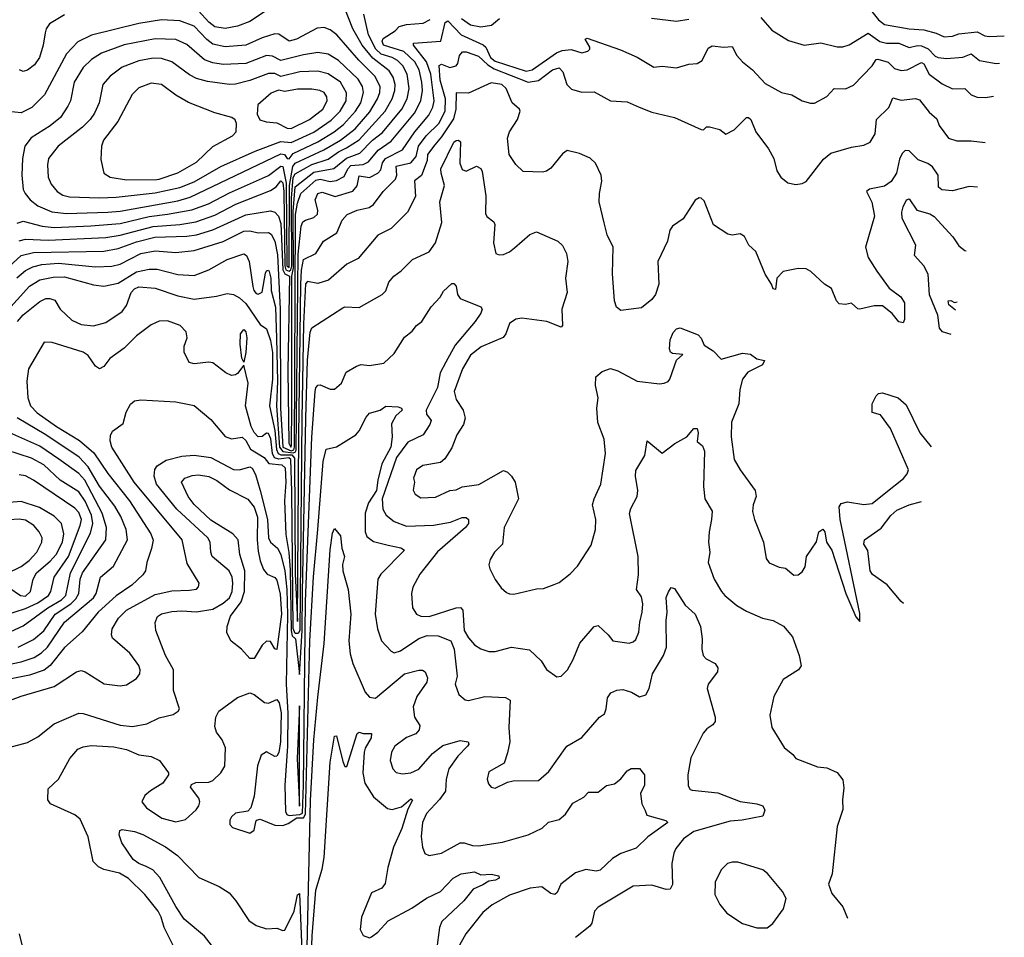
# Model space of a CAD drawing. Extents: x 1173029 to 1307123, y 522559 to 678521.
# Tile 342 of 623: x 1300787 to 1305566, y 526008 to 530459. Entities that reach past the tile are written whole.
import ezdxf

# ---------------------------------------------------------------- set-up
doc = ezdxf.new("R2010")
doc.units = 0

msp = doc.modelspace()

# ---------------------------------------------------------------- linework, layer by layer
at = {"layer": '0CON10XD'}
for points in [[(1300785, 529385.2), (1300816.2, 529393.8), (1300925, 529389.1), (1301205, 529402.3), (1301275, 529413.4), (1301435, 529455.9), (1301565.4, 529464.6), (1301642, 529478), (1301735, 529510), (1301836.6, 529563.4), (1302005, 529630.2), (1302031.5, 529648.5), (1302055, 529677), (1302065, 529667.6), (1302068.6, 529625), (1302073.9, 529263.9), (1302079.8, 529245), (1302095, 529239.1), (1302103.9, 529246.1), (1302107.5, 529265), (1302107.4, 529592.6), (1302115, 529692.4), (1302125, 529710.3), (1302205, 529757), (1302285, 529781.5), (1302335, 529817.9), (1302373.3, 529836.7), (1302435, 529876.6), (1302561.1, 530015), (1302595.9, 530075), (1302608.5, 530115), (1302609.3, 530145), (1302600.7, 530180.7), (1302580.7, 530210.7), (1302501.7, 530271.7), (1302449.3, 530335), (1302403.5, 530415), (1302365, 530512.5)], [(1301980, 530500), (1301905, 530450.6), (1301845, 530427.2), (1301785, 530416.1), (1301735, 530424.8), (1301705, 530446.1), (1301655, 530501.4)], [(1304903.1, 530523.1), (1304955, 530457.6), (1304985, 530436.1), (1305105, 530413.8), (1305175, 530410), (1305235, 530394), (1305275, 530376.2), (1305315, 530379.3), (1305345, 530390.9), (1305435, 530399.5), (1305471, 530381), (1305495, 530376.7), (1305566.2, 530380.6)], [(1300715, 529241.9), (1300795, 529314.8), (1300855, 529329.5), (1301195, 529335.9), (1301265, 529348.5), (1301355, 529380.7), (1301443.7, 529403.7), (1301598.2, 529408.2), (1301645, 529414.8), (1301725, 529439), (1301885, 529512.6), (1302005, 529530.8), (1302025.2, 529525.2), (1302044.1, 529505), (1302055, 529470.8), (1302065.2, 529245.2), (1302075, 529225.7), (1302096.5, 529215), (1302088.8, 528755), (1302093.7, 528405), (1302103.9, 528385), (1302107.4, 528395), (1302108.8, 528581.2), (1302107.5, 529215), (1302115.7, 529255), (1302115, 529528), (1302125, 529647.8), (1302215, 529719.2), (1302312.4, 529737.6), (1302373, 529787), (1302438.3, 529811.7), (1302499.4, 529875), (1302548.1, 529911.9), (1302641.9, 530025), (1302668.4, 530075), (1302678.3, 530125), (1302668.3, 530195), (1302646.3, 530235), (1302621.2, 530261.2), (1302595.5, 530275.5), (1302541.8, 530291.8), (1302516.3, 530315), (1302480.8, 530385), (1302458.2, 530485)], [(1300715, 529033.2), (1300835, 529165.3), (1300885, 529196.8), (1300949.6, 529210.4), (1301005, 529212), (1301145, 529173.2), (1301195, 529166.7), (1301265, 529180.2), (1301354.6, 529235.4), (1301415, 529248.4), (1301455, 529249), (1301555, 529223.1), (1301635, 529217.6), (1301705, 529244.6), (1301794.3, 529295.7), (1301875, 529323.1), (1301887.5, 529315), (1301901.2, 529285), (1301918.3, 529165), (1301923.4, 529145), (1301935, 529131.1), (1301945, 529126.9), (1301965, 529136.9), (1301980.9, 529229.1), (1301985, 529240), (1301995, 529244.2), (1301997.7, 529237.7), (1302006.4, 529205), (1302008.6, 529145), (1302028.2, 529065), (1302034.1, 528914.1), (1302038.2, 528705), (1302033.8, 528585), (1302048.8, 528385), (1302065, 528363.8), (1302115, 528357.2), (1302125, 528360.9), (1302129.5, 528370.5), (1302139.1, 529320.9), (1302152.9, 529457.1), (1302162, 529478), (1302174, 529486), (1302215, 529499.7), (1302232.5, 529515), (1302234.7, 529535), (1302220.8, 529585), (1302235, 529615.9), (1302255, 529622.2), (1302318.3, 529601.7), (1302405, 529627.5), (1302425, 529653.3), (1302435, 529701.1), (1302485, 529693.7), (1302526.4, 529715), (1302539.6, 529730.4), (1302548.5, 529765), (1302562.2, 529785), (1302645, 529827.4), (1302705, 529915.3), (1302773.7, 529995), (1302792.8, 530035), (1302798.4, 530065), (1302782.8, 530195), (1302762, 530255), (1302698.4, 530335), (1302698.9, 530345), (1302830.6, 530355), (1302852.6, 530445), (1302865, 530453.9), (1302929.6, 530385), (1303037.4, 530337.4), (1303049, 530325), (1303072.2, 530275), (1303095, 530257.2), (1303245, 530208.7), (1303275, 530216.2), (1303392.4, 530297.6), (1303420.8, 530309.2), (1303464.3, 530314.3), (1303515, 530298.6), (1303545, 530306.2), (1303553.8, 530315), (1303554, 530325), (1303532.5, 530365), (1303541.2, 530368.8), (1303703, 530313), (1303785, 530276.4), (1303865, 530229.2), (1303905, 530232.9), (1303975, 530224.5), (1304035, 530242.9), (1304075, 530245.6), (1304099.6, 530260.4), (1304129.3, 530320.7), (1304148.3, 530331.7), (1304205, 530325.5), (1304245, 530328.6), (1304268.6, 530285), (1304295, 530254.3), (1304344.3, 530215), (1304405, 530149.4), (1304485, 530105.6), (1304535, 530094.4), (1304585, 530065.8), (1304625, 530054.2), (1304645, 530054), (1304704.4, 530085.6), (1304740, 530125), (1304795, 530123.5), (1304835, 530141.5), (1304925, 530235.6), (1304944.3, 530265.7), (1304952.5, 530267.5), (1305003.3, 530253.3), (1305032.6, 530222.6), (1305065, 530212.2), (1305095, 530215.3), (1305165, 530250.7), (1305175, 530244.5), (1305202.2, 530195), (1305265, 530147.1), (1305315, 530123.2), (1305375, 530125.5), (1305405, 530094.4), (1305435, 530083.3), (1305475, 530080.9), (1305514.1, 530087.5)], [(1300775, 529471.8), (1300805, 529481.2), (1300897.1, 529457.1), (1300955, 529450.8), (1301132, 529458), (1301275, 529469.3), (1301415, 529503.3), (1301505, 529516), (1301623.4, 529536.6), (1301703.9, 529566.1), (1301805, 529618.8), (1301995, 529703.3), (1302055, 529748.7), (1302065, 529747), (1302081.2, 529665), (1302084.5, 529265), (1302095, 529256.5), (1302097.3, 529655), (1302112.7, 529747.3), (1302125, 529762.1), (1302263.1, 529826.9), (1302345.1, 529874.9), (1302415, 529929.6), (1302487.5, 530012.5), (1302524.8, 530075), (1302535.5, 530105), (1302537.1, 530135), (1302511.4, 530185), (1302432.9, 530262.9), (1302327.3, 530385), (1302295, 530410), (1302265, 530420.8), (1302231.7, 530418.3), (1302131.1, 530365), (1302095, 530354.3), (1302045, 530388.2), (1302025, 530390.8), (1301965, 530371.4), (1301885.2, 530334.8), (1301785, 530327), (1301725, 530340), (1301695, 530363.3), (1301635, 530427.5), (1301565, 530453), (1301475, 530458.6), (1301365, 530440.3), (1301135.6, 530384.4), (1301069, 530351), (1301015, 530292.5), (1300908.5, 530095), (1300846.6, 530033.4), (1300795, 530006.4), (1300733.6, 530013.6)], [(1300773.1, 529206.9), (1300815, 529242.6), (1300850.5, 529259.5), (1300895, 529271.1), (1300975, 529277.1), (1301155, 529260.6), (1301235, 529263.5), (1301275, 529273.5), (1301375, 529324.1), (1301445, 529337.4), (1301545, 529330), (1301635, 529338.3), (1301775, 529382), (1301875, 529432.4), (1301905, 529435.2), (1301945, 529425.3), (1301995, 529426.8), (1302007.7, 529417.7), (1302025, 529383.8), (1302038.1, 529318.1), (1302051.7, 529055), (1302052.9, 528575), (1302064.7, 528384.7), (1302105, 528367.5), (1302118, 528372), (1302121.7, 528385), (1302125.2, 529124.8), (1302126.3, 529513.7), (1302135, 529569.4), (1302152.5, 529615), (1302225, 529680.3), (1302245, 529685.1), (1302295, 529673.8), (1302325, 529679.1), (1302361.9, 529698.1), (1302379.5, 529735), (1302395, 529751.3), (1302455, 529756.1), (1302480.6, 529769.4), (1302526.6, 529825), (1302590.5, 529869.5), (1302703, 530005), (1302734.1, 530065), (1302742.5, 530115), (1302739.7, 530155), (1302726.6, 530215), (1302705.2, 530255), (1302651.2, 530305), (1302553.8, 530335), (1302547.3, 530355), (1302551.8, 530368.2), (1302609.1, 530405), (1302629.5, 530425), (1302665, 530436.1), (1302745, 530442.4), (1302779.6, 530460.4)], [(1301005, 530482.3), (1300932, 530438), (1300915.5, 530415), (1300911.8, 530395), (1300902.1, 530335), (1300883.6, 530275), (1300859.8, 530240.2), (1300825, 530213.3), (1300805, 530206.7), (1300785.8, 530215)], [(1302931.6, 530465), (1302975, 530434.4), (1303025, 530424.2), (1303077.6, 530432.4), (1303115.8, 530465)], [(1303854.1, 530465.9), (1303975, 530451.8), (1304035, 530460.9)], [(1304385, 530468.6), (1304438, 530408), (1304518, 530358), (1304595.5, 530335.5), (1304675, 530346.1), (1304755, 530327.7), (1304782.6, 530327.4), (1304812.6, 530337.4), (1304905, 530393.6), (1304962.7, 530352.7), (1304994.8, 530344.8), (1305055, 530345.6), (1305105, 530323.6), (1305145, 530333.5), (1305165, 530332.3), (1305197.1, 530317.1), (1305231.4, 530281.4), (1305245, 530275.3), (1305285, 530271.2), (1305365, 530277.3), (1305405, 530292.3), (1305445, 530260), (1305526.1, 530246.1), (1305542.6, 530247.7)], [(1301015, 529518.4), (1301215, 529524.8), (1301275, 529530.2), (1301555, 529580.1), (1301615, 529597.4), (1302055, 529807.2), (1302072.5, 529805), (1302085, 529785.4), (1302095, 529783.2), (1302115, 529810.4), (1302234.4, 529865.6), (1302313, 529915), (1302359.5, 529950.5), (1302416.7, 530015), (1302443.3, 530055), (1302456.5, 530105), (1302450.9, 530135), (1302430.3, 530170.3), (1302335, 530261.1), (1302285, 530291.6), (1302235, 530298.8), (1302165, 530288.5), (1302055, 530260.4), (1302015, 530281.5), (1301985, 530284.8), (1301885, 530246), (1301775, 530241.6), (1301725, 530250.2), (1301684.8, 530264.8), (1301598.7, 530338.7), (1301545, 530362.2), (1301445, 530366.1), (1301295, 530337.4), (1301185, 530297.1), (1301135.4, 530265), (1301095, 530226.2), (1301052.4, 530155), (1301033.3, 530065), (1301021.3, 530038.7), (1300985.2, 529984.8), (1300935.6, 529944.4), (1300843.6, 529886.4), (1300812.5, 529845), (1300800.4, 529785), (1300797.1, 529705), (1300804.5, 529635), (1300813.6, 529615), (1300837.9, 529585), (1300875, 529555.8), (1300944.1, 529525.9), (1301015, 529518.4)], [(1301175, 529594.8), (1301255, 529597.6), (1301445, 529618.5), (1301564.9, 529645.1), (1301635, 529672.7), (1301763.8, 529746.2), (1301930.2, 529820.2), (1302055, 529867.6), (1302105, 529863.3), (1302215, 529913.5), (1302298.7, 529971.3), (1302343.2, 530015), (1302371.7, 530065), (1302373.8, 530103.8), (1302344.9, 530154.9), (1302285, 530196.1), (1302235, 530209.4), (1302146.7, 530205), (1302055, 530182.9), (1302025, 530197.6), (1301995, 530198.3), (1301905, 530163.4), (1301835, 530145.8), (1301805, 530144.7), (1301698.5, 530158.5), (1301645, 530173.2), (1301611.3, 530191.3), (1301525.6, 530255), (1301475, 530270), (1301435, 530272.1), (1301365, 530258.8), (1301285, 530228), (1301226.5, 530185), (1301190.4, 530145), (1301173.1, 530055), (1301150.8, 530005), (1301130, 529975), (1301092.2, 529937.8), (1300974.5, 529845), (1300927.5, 529785), (1300922, 529755), (1300925.4, 529695), (1300940.7, 529660.7), (1300969.5, 529625), (1300997.1, 529607.1), (1301029.4, 529599.4), (1301175, 529594.8)], [(1302025.5, 528465.5), (1302034.3, 528374.3), (1302041.2, 528355), (1302055, 528348.5), (1302107.5, 528347.5), (1302121.9, 528331.9), (1302125, 527770), (1302135, 527540), (1302141.9, 528441.9), (1302151.1, 529175), (1302155, 529244.4), (1302165, 529295.6), (1302225, 529324.5), (1302262.2, 529385), (1302326.9, 529425), (1302353.1, 529486.9), (1302376.5, 529513.5), (1302425, 529534.7), (1302482.9, 529547.1), (1302505, 529562.3), (1302551.5, 529625), (1302611.9, 529685), (1302618.3, 529705), (1302615, 529748.8), (1302685, 529764.8), (1302711, 529795), (1302722.9, 529845), (1302760.2, 529895), (1302822.2, 529955), (1302852.2, 530015), (1302853.8, 530075), (1302828.9, 530165), (1302823, 530237), (1302835, 530243.6), (1302875, 530226), (1302905, 530234.6), (1302914.6, 530245.4), (1302921.8, 530285), (1302937, 530303), (1302955, 530302.5), (1303015, 530281.7), (1303059.9, 530239.9), (1303090.6, 530220.6), (1303255, 530155.6), (1303305.6, 530164.4), (1303373.1, 530215), (1303405.3, 530225.3), (1303423.1, 530205), (1303442.2, 530145), (1303465, 530122.2), (1303515, 530107.5), (1303575, 530108.1), (1303655, 530065.8), (1303735, 530060), (1303794.6, 530034.6), (1303855, 530010), (1303965.7, 529984.3), (1304095, 529926.2), (1304105.9, 529924.1), (1304121.2, 529938.8), (1304135, 529938.6), (1304185.6, 529925.6), (1304215, 529903.3), (1304255, 529923.8), (1304315, 529983.8), (1304325, 529984), (1304335.6, 529975), (1304360.9, 529915), (1304421.9, 529831.9), (1304448.2, 529785), (1304461.9, 529725), (1304480.8, 529695), (1304515, 529667.5), (1304555, 529660), (1304585.6, 529664.4), (1304605, 529674.2), (1304688.3, 529781.7), (1304725, 529811.4), (1304825, 529841.1), (1304885, 529849.5), (1304915.4, 529864.6), (1304940, 529905), (1304945.6, 529975), (1305005, 530032.9), (1305014.7, 530055.3), (1305025, 530080), (1305065, 530068.9), (1305135, 530076.1), (1305155, 530070.4), (1305200.9, 530010.9), (1305238, 529978), (1305249.4, 529945), (1305295, 529884.4), (1305335, 529870.6), (1305405, 529870.5), (1305474, 529862.2)], [(1305435.6, 529646.4), (1305395, 529650), (1305315, 529629.3), (1305263.4, 529633.4), (1305246, 529646), (1305244.6, 529705), (1305217.3, 529745), (1305195, 529760.8), (1305148.5, 529778.5), (1305105, 529822.9), (1305085, 529824.3), (1305069.8, 529810.2), (1305057.4, 529782.6), (1305043.5, 529715), (1305016.6, 529673.4), (1304985, 529650.7), (1304912.7, 529637.3), (1304897.5, 529625), (1304923.4, 529573.4), (1304936.7, 529505), (1304892.2, 529355), (1304905.6, 529305), (1304948.3, 529238.3), (1305007, 529157), (1305063.3, 529115), (1305081.2, 529085), (1305082.5, 529005), (1305075, 528987.5), (1305055, 528993.3), (1305022.7, 529032.7), (1304975, 529070), (1304935, 529070), (1304865, 529054), (1304855, 529056.2), (1304825, 529083.3), (1304795, 529076.7), (1304765, 529080), (1304751.2, 529095), (1304726.7, 529155), (1304693.8, 529175), (1304627.9, 529237.9), (1304605, 529250), (1304565, 529251.4), (1304492.5, 529237.5), (1304461.4, 529205), (1304455, 529150), (1304445, 529152.5), (1304436.7, 529175), (1304405.8, 529225), (1304360, 529335), (1304326.2, 529365), (1304305, 529406.7), (1304285, 529420), (1304245, 529413.8), (1304225, 529418.8), (1304155, 529463.3), (1304109.7, 529579.7), (1304095, 529593.3), (1304085, 529593.8), (1304065, 529583.8), (1304007.6, 529492.4), (1303955, 529457.5), (1303943, 529437), (1303931.4, 529385), (1303884.5, 529285), (1303890, 529175), (1303873.5, 529125), (1303855, 529101.9), (1303805, 529060.5), (1303705, 529048), (1303684.3, 529064.3), (1303674.3, 529095), (1303664.1, 529225.9), (1303668, 529355), (1303639.2, 529415), (1303623.7, 529473.7), (1303600, 529575), (1303601.1, 529615), (1303613.5, 529675), (1303608.9, 529705), (1303582.1, 529762.1), (1303556.3, 529786.3), (1303505, 529810), (1303445, 529824.2), (1303421.9, 529808.1), (1303365, 529738.1), (1303345, 529723.5), (1303325, 529718.5), (1303231.7, 529721.7), (1303195.9, 529755.9), (1303163.8, 529805), (1303154.6, 529884.6), (1303164.2, 529915), (1303203.4, 529975), (1303216.9, 530015), (1303214, 530025), (1303178.1, 530055), (1303148.2, 530125), (1303128, 530145), (1303075, 530152.7), (1302965, 530102.7), (1302906.2, 530103.8), (1302904.4, 530025), (1302892.7, 529977.3), (1302835, 529890.2), (1302802, 529852), (1302766.9, 529805), (1302764.3, 529775), (1302737.5, 529702.5), (1302703.7, 529676.3), (1302708.8, 529601.2), (1302669.5, 529525), (1302590.6, 529445), (1302525, 529413.1), (1302430.2, 529299.8), (1302375, 529272.2), (1302285.5, 529195), (1302235, 529179.4), (1302185, 529189.1), (1302175, 529177.1), (1302165, 528983.3), (1302156.9, 528523.1), (1302146.7, 527495), (1302138.7, 527481.3), (1302125, 527481), (1302115.1, 527505), (1302107.6, 528172.4), (1302102.8, 528325), (1302093.4, 528333.4), (1302045, 528326.3), (1302023.8, 528333.8), (1302015, 528355), (1302006.3, 528426.3), (1301995, 528450.8), (1301985, 528453.1), (1301965, 528436.7), (1301945, 528434.6), (1301925, 528456.6), (1301910.8, 528485), (1301884.1, 528585), (1301896, 528695), (1301875, 528782.5), (1301845, 528743.1), (1301835, 528735.6), (1301815, 528733.5), (1301787.1, 528745), (1301725, 528794.4), (1301705, 528797.8), (1301635, 528788.8), (1301610, 528795), (1301586.4, 528846.4), (1301586.2, 528875), (1301600, 528915), (1301595.8, 528945), (1301566, 528975), (1301505, 528997.3), (1301465, 528995.5), (1301425, 528977.8), (1301355, 528924.4), (1301294.7, 528865.3), (1301225, 528814.4), (1301195, 528775.6), (1301174.2, 528765.8), (1301155, 528777.5), (1301120.5, 528830.5), (1301096.2, 528846.2), (1300945, 528893.3), (1300905.8, 528894.2), (1300829.6, 528765), (1300821.5, 528705), (1300826.7, 528625), (1300840.3, 528585), (1300871.6, 528551.6), (1300966.8, 528485), (1301078.1, 528418.1), (1301147.3, 528357.3), (1301215, 528256.7), (1301320.7, 528125), (1301424.6, 527965), (1301435.4, 527934.6), (1301427.1, 527892.9), (1301404.4, 527825.6), (1301397.5, 527785), (1301384.4, 527765), (1301331.5, 527715), (1301255, 527663.3), (1301168.6, 527585), (1301090.9, 527489.1), (1301005, 527414), (1300935, 527325.8), (1300906.6, 527303.4), (1300835, 527279.2), (1300615, 527236)], [(1301305, 529681.3), (1301452.8, 529682.8), (1301465, 529684.8), (1301555, 529716.3), (1301645, 529767.5), (1301725, 529843.5), (1301820, 529895), (1301837.5, 529915), (1301840, 529955), (1301833.6, 529973.6), (1301817.5, 529985), (1301735, 530007.1), (1301607, 530057), (1301545, 530091.8), (1301475, 530144.5), (1301425, 530150.4), (1301365, 530128.2), (1301333.8, 530096.2), (1301263.3, 529965), (1301193.8, 529875), (1301183.8, 529845), (1301180.7, 529780.7), (1301195.8, 529715), (1301226.2, 529695), (1301305, 529681.3)], [(1302105, 529930.8), (1302194.6, 529975), (1302259.1, 530025), (1302280.3, 530065), (1302278.2, 530085), (1302264.8, 530104.8), (1302244.6, 530115.4), (1302205, 530121.6), (1302135, 530122.5), (1302075, 530110.2), (1302043.2, 530116.8), (1302007.4, 530102.6), (1301943.3, 530045), (1301940.5, 530000.5), (1301953.1, 529973.1), (1301983.6, 529963.6), (1302035, 529958.9), (1302085, 529932.3), (1302105, 529930.8)], [(1300668.9, 527131.1), (1300795, 527177.5), (1300955.2, 527224.8), (1301062.5, 527295), (1301085, 527301.5), (1301105.4, 527295.4), (1301197.6, 527237.6), (1301275, 527227.5), (1301305, 527232.5), (1301355, 527262.5), (1301370.4, 527285), (1301372.9, 527305), (1301365.2, 527325.2), (1301321.9, 527385), (1301238.2, 527458.2), (1301232.9, 527475), (1301236.6, 527503.4), (1301266.2, 527555), (1301306, 527594), (1301445, 527670.3), (1301525, 527688.8), (1301610.9, 527690.9), (1301645, 527696.2), (1301655, 527707.5), (1301658, 527725), (1301600.9, 527820.9), (1301576.7, 527935), (1301342.9, 528215), (1301235.3, 528385), (1301225.9, 528415), (1301227.6, 528442.4), (1301237.4, 528462.6), (1301289.5, 528500.5), (1301304.5, 528555.5), (1301325.7, 528594.3), (1301345, 528610), (1301375, 528614.3), (1301545, 528605.4), (1301635, 528587.1), (1301715, 528518.8), (1301785, 528436.9), (1301815, 528426), (1301866.5, 528433.5), (1301885, 528417.3), (1301908.1, 528375), (1301973.5, 528335), (1301996.3, 528306.3), (1302059.7, 528299.7), (1302075.4, 528285), (1302079.2, 528215), (1302072.9, 528125), (1302078.5, 527961.5), (1302093.7, 527873.7), (1302099.8, 527789.8), (1302105.2, 527495.2), (1302110.5, 527470.5), (1302126.1, 527455), (1302145, 527282.5), (1302157.8, 527495), (1302160.1, 527680.1), (1302175.6, 528525), (1302185, 528806.7), (1302197, 528943), (1302205, 528964.3), (1302355, 529061.4), (1302365, 529065.7), (1302435, 529062.9), (1302546.2, 529125), (1302565, 529143.3), (1302578.6, 529185), (1302602.9, 529215), (1302638.9, 529241.1), (1302694.6, 529295.4), (1302775, 529333.1), (1302805, 529375.6), (1302835.8, 529474.2), (1302826.9, 529575), (1302849.6, 529655), (1302832.2, 529715), (1302832.1, 529735), (1302895, 529864.2), (1302905, 529872.5), (1302917.5, 529875), (1302926.2, 529866.2), (1302923.2, 529763.2), (1302935, 529732), (1302955, 529724), (1303005, 529748), (1303025, 529736.2), (1303032.5, 529722.5), (1303050, 529605), (1303048.7, 529518.7), (1303055, 529504.5), (1303088.3, 529478.3), (1303093.6, 529465), (1303086.8, 529376.8), (1303098.8, 529325), (1303115, 529317.5), (1303135, 529318.9), (1303165, 529332.2), (1303188.7, 529351.3), (1303263.2, 529416.8), (1303295, 529430), (1303400, 529385), (1303422.6, 529362.6), (1303440.9, 529325), (1303447.1, 529285), (1303436.7, 529205), (1303444.4, 529135), (1303418.5, 529055), (1303421.2, 528975), (1303415, 528966.7), (1303345.3, 528995.3), (1303225, 529010.7), (1303195, 529006.6), (1303164.4, 528985), (1303147.5, 528935), (1303133.4, 528916.6), (1303027.6, 528872.4), (1302975, 528831.2), (1302936, 528765), (1302895.4, 528655), (1302906, 528616), (1302940.5, 528565), (1302948.9, 528525), (1302941.1, 528495), (1302909.5, 528445), (1302885, 528381.2)], [(1305308.3, 528931.3), (1305265.7, 528945), (1305252.1, 528962.1), (1305242.9, 529025), (1305203.8, 529123.8), (1305196.6, 529225), (1305175, 529264.5), (1305130.5, 529315), (1305136, 529365), (1305070.6, 529495), (1305068.2, 529525), (1305075, 529551.2), (1305090.8, 529585), (1305105, 529590), (1305141.9, 529535), (1305205, 529516.7), (1305225, 529503.5), (1305316.2, 529405), (1305345, 529361.9), (1305375, 529338.9), (1305380.5, 529336.8)], [(1300735, 526928), (1300825, 526952), (1300875, 526980), (1300955, 527043.1), (1301075, 527094.5), (1301095, 527093.5), (1301275, 527036), (1301335, 527030.4), (1301405, 527042.5), (1301465, 527072.5), (1301531.7, 527088.3), (1301556.1, 527103.9), (1301562.5, 527115), (1301534.3, 527205), (1301533.5, 527305), (1301494.5, 527375), (1301448.6, 527495), (1301445.7, 527535), (1301455.6, 527564.4), (1301475, 527577.1), (1301525, 527587.5), (1301575, 527591.4), (1301645, 527587.1), (1301725, 527598.7), (1301775, 527627.9), (1301806, 527655), (1301818.8, 527685), (1301822.1, 527725), (1301818.8, 527755), (1301804.7, 527785), (1301722.3, 527855), (1301714.6, 527875), (1301712.5, 527925), (1301701.3, 527945), (1301549.7, 528085), (1301451.6, 528205), (1301440, 528245), (1301444, 528276), (1301454.4, 528295), (1301498.6, 528321.4), (1301575, 528341.4), (1301635, 528345.8), (1301715, 528335.3), (1301825, 528277.5), (1301854.1, 528275.9), (1301905, 528289.1), (1301915, 528283.5), (1301931.9, 528251.9), (1301955, 528175.6), (1301990.8, 528035), (1301995.2, 527945), (1302005, 527923.9), (1302039, 527895), (1302055, 527864.6), (1302075, 527784.5), (1302083.3, 527695), (1302087.8, 527572.2), (1302081.4, 527235), (1302089, 527095), (1302086.7, 526935), (1302074.9, 526745.1), (1302077.5, 526617.5), (1302083.5, 526603.5), (1302095, 526598.9), (1302146.5, 526603.5), (1302159.6, 526610.4), (1302164.7, 526744.7), (1302175, 527636.7), (1302205.9, 528434.1), (1302222, 528655), (1302225, 528672.5), (1302234.7, 528685.3), (1302245, 528687.8), (1302295, 528666.2), (1302315, 528666.2), (1302350, 528695), (1302371.7, 528748.3), (1302422.3, 528777.7), (1302444.1, 528785.9), (1302485, 528780.6), (1302555, 528793.3), (1302605, 528840), (1302655, 528918.5), (1302692.6, 528947.4), (1302713.5, 528975), (1302738.5, 528995), (1302785, 529065.8), (1302827.9, 529112.1), (1302845, 529141.2), (1302885, 529179.4), (1302895, 529178.6), (1302905.4, 529165.4), (1302912.5, 529125), (1302925, 529106.7), (1303025.7, 529065.7), (1303032.5, 529055), (1303025.7, 529035), (1302997.5, 528995), (1302900.5, 528879.5), (1302855, 528797.7), (1302827.7, 528745), (1302815.8, 528675), (1302761, 528565), (1302761.8, 528545), (1302783.8, 528515), (1302778.7, 528495), (1302745, 528444.6), (1302671, 528409), (1302617, 528335), (1302546.3, 528135), (1302550.6, 528085), (1302566.4, 528055), (1302605.2, 528025.2), (1302665, 528002.2), (1302796.3, 528006.3), (1302878.4, 528021.6), (1302935, 528044.5), (1302953.6, 528043.6), (1302965.8, 528035), (1302965.6, 528015), (1302950.6, 527995), (1302815, 527877.7), (1302728.8, 527768.8)], [(1300776.2, 528995), (1300805, 529027.5), (1300885, 529091.2), (1300915, 529105.5), (1300933.2, 529106.8), (1300957.8, 529097.8), (1300983.1, 529055), (1301040.7, 529000.7), (1301085, 528980.8), (1301145, 528973.8), (1301205, 528990.4), (1301285, 529042.9), (1301305, 529072.9), (1301327.8, 529135), (1301345, 529153.3), (1301365, 529162.4), (1301445, 529155.7), (1301555, 529118.6), (1301635, 529103.6), (1301743.2, 529116.8), (1301795, 529130.8), (1301825, 529125.8), (1301855, 529109.4), (1301885, 529081.8), (1301955, 528979.5), (1301985, 528959.2), (1302005, 528902.5), (1302013.9, 528845), (1302014.9, 528714.9), (1302000.5, 528585), (1302025.5, 528465.5)], [(1305329.4, 529049.5), (1305296.7, 529075), (1305293.8, 529095), (1305306.4, 529096.4), (1305325, 529087.5), (1305336.7, 529090.7)], [(1301875, 528797.5), (1301865, 528817.5), (1301857.1, 528885), (1301859.6, 528935), (1301875, 528955.5), (1301885.3, 528945), (1301889.2, 528915), (1301885.7, 528845), (1301875, 528797.5)], [(1302885, 528381.2), (1302851.3, 528328.7), (1302830, 528310), (1302743.7, 528296.3), (1302712.5, 528275), (1302698.1, 528235), (1302703.1, 528215), (1302697.1, 528177.1), (1302707, 528157), (1302735, 528140), (1302805, 528142.2), (1302875.6, 528174.4), (1302905, 528178.9), (1302935, 528193.1), (1303015.4, 528204.6), (1303135, 528272.5), (1303155, 528264.4), (1303174.4, 528245), (1303191.5, 528215), (1303208.4, 528135), (1303138.9, 527995), (1303131.4, 527915), (1303091.2, 527875), (1303070.5, 527839.5), (1303063.8, 527815), (1303068.8, 527795), (1303095, 527743.3), (1303125, 527703.3), (1303149.5, 527679.5), (1303165, 527673.8), (1303185, 527672), (1303295, 527697.1), (1303330.3, 527699.7), (1303381.5, 527718.5), (1303405, 527728), (1303459.8, 527770.2), (1303495, 527807.5), (1303560.7, 527909.3), (1303582.2, 527985), (1303583.3, 528035), (1303567.7, 528105), (1303575.4, 528135), (1303608.2, 528205), (1303630, 528355), (1303623.7, 528423.7), (1303593.3, 528505), (1303588, 528575), (1303595.8, 528625), (1303581.4, 528685), (1303584.3, 528725.7), (1303615, 528752), (1303655, 528766.2), (1303690, 528755), (1303785, 528705.5), (1303892.1, 528692.1), (1303915, 528695.7), (1303935, 528704.3), (1303942.9, 528715), (1303975, 528807.5), (1304005.8, 528835), (1303955, 528840), (1303946.3, 528846.3), (1303941.7, 528861.7), (1303944.8, 528905.2), (1303958.7, 528941.3), (1303975, 528958.8), (1303993.6, 528963.6), (1304080.5, 528930.5), (1304094.4, 528914.4), (1304109.1, 528879.1), (1304152.6, 528852.6), (1304191.5, 528811.5), (1304295, 528840.6), (1304335, 528836), (1304365, 528813.3), (1304402.5, 528805), (1304392.5, 528785), (1304321.4, 528748.6), (1304296.2, 528715), (1304282.5, 528665), (1304277.5, 528595), (1304242.9, 528507.1), (1304240, 528435), (1304255.6, 528325), (1304284.3, 528275), (1304357.8, 528175), (1304361.9, 528145), (1304346.7, 528105), (1304343.7, 528073.7), (1304353.6, 528033.6), (1304397.5, 527925), (1304410, 527845), (1304425, 527824), (1304473.2, 527803.2), (1304505, 527797.5), (1304545, 527764.4), (1304565, 527765.8), (1304585, 527780.8), (1304600, 527805), (1304606.2, 527855), (1304654.2, 527925.8), (1304665.7, 527975), (1304685, 527986.9), (1304695.3, 527975), (1304703.1, 527925), (1304729.2, 527885), (1304797.5, 527675), (1304845, 527562.5), (1304865, 527540), (1304865, 527577.5), (1304769.5, 528035), (1304764.2, 528095.8), (1304775, 528111.1), (1304805, 528119.4), (1304885, 528106.4), (1304925, 528111.1), (1304991.9, 528165), (1305076.7, 528233.3), (1305095, 528255.4), (1305100.8, 528275), (1305013.8, 528476.2), (1304965, 528542), (1304925, 528552.5), (1304924.4, 528595), (1304945, 528633.8), (1304955, 528645.8), (1304975, 528649.4), (1305051.2, 528625), (1305089.7, 528589.7), (1305156.5, 528455), (1305211.5, 528386.8)], [(1301932.7, 526567.3), (1301936.7, 526575), (1301955, 526580.5), (1302025, 526550.9), (1302065, 526550.5), (1302091.2, 526558.8), (1302133.2, 526586.8), (1302165, 526587.6), (1302174.7, 526605.3), (1302194.9, 527444.9), (1302213.5, 527756.5), (1302234.8, 527985), (1302260.2, 528315), (1302275, 528375.6), (1302325, 528386.9), (1302419.2, 528445), (1302435.4, 528464.6), (1302468.8, 528531.2), (1302485, 528549.5), (1302537.5, 528565), (1302565, 528583.8), (1302625, 528581.1), (1302641.2, 528575), (1302644.2, 528565), (1302612.5, 528537.5), (1302592, 528498), (1302595.2, 528435.2), (1302588, 528385), (1302544.8, 528305), (1302525.1, 528225), (1302519.9, 528175), (1302480.8, 528115), (1302464.8, 528065), (1302464.2, 527974.2), (1302471.7, 527951.7), (1302505, 527927.2), (1302575, 527910.3), (1302636.7, 527896.7), (1302655.8, 527885), (1302540.4, 527769.6), (1302525.5, 527745), (1302513.3, 527575), (1302523.3, 527503.3), (1302543.6, 527445), (1302590.8, 527395), (1302605, 527388.1), (1302635, 527396.4), (1302725, 527456.4), (1302765, 527470.8), (1302819.2, 527469.2), (1302880.4, 527445), (1302896.5, 527405), (1302911.3, 527275), (1302901.4, 527235), (1302918.8, 527185), (1302950, 527160), (1302965, 527156), (1303045, 527175.5), (1303145, 527171.4), (1303167.3, 527157.3), (1303160.9, 527025), (1303166.7, 526955), (1303155, 526902.5), (1303138.3, 526851.7), (1303065, 526810), (1303055.8, 526775), (1303062.1, 526752.1), (1303075, 526736.2), (1303095, 526730.8), (1303155, 526760.6), (1303183, 526767), (1303305, 526768.9), (1303355, 526811.9), (1303443.6, 526935), (1303515, 526976.9), (1303602, 527075), (1303625, 527091.2), (1303634.4, 527115), (1303641.1, 527168.9), (1303657, 527193), (1303685, 527207.1), (1303715, 527209.4), (1303756.8, 527196.8), (1303795, 527173.8), (1303826.5, 527183.5), (1303843.1, 527215), (1303857.9, 527285), (1303911.4, 527375), (1303926.4, 527415), (1303924.7, 527545), (1303930.6, 527585), (1303924.3, 527655.7), (1303936.4, 527683.6), (1303950, 527705), (1303965, 527700), (1304018, 527618), (1304066.5, 527575), (1304091.4, 527515), (1304100, 527455), (1304097.5, 527405), (1304104.3, 527375), (1304119.1, 527359.1), (1304163.3, 527335), (1304176.2, 527315), (1304174, 527295), (1304128.9, 527235), (1304123.5, 527215), (1304162.5, 527075), (1304162.5, 527055), (1304151.9, 527038.1), (1304121.8, 527018.2), (1304105, 526997.5), (1304045, 526878), (1304029.5, 526795), (1304031.7, 526741.7), (1304041.2, 526725), (1304050.9, 526720.9), (1304175, 526707.5), (1304285, 526666.2), (1304365.4, 526655.4), (1304393.8, 526645), (1304404.4, 526625), (1304393.8, 526595), (1304294.1, 526575.9), (1304235, 526571), (1304058.9, 526521.1), (1304008.5, 526485), (1303971.9, 526438.1), (1303962.1, 526415), (1303952.2, 526365), (1303956.2, 526263.8), (1303945, 526241.4), (1303925, 526240), (1303855, 526261.1), (1303765, 526255.6), (1303595, 526153.8), (1303578, 526135), (1303564.4, 526075.6), (1303555, 526061.2), (1303485, 526007.1)], [(1300645, 527312.7), (1300795, 527343.4), (1300857.3, 527365), (1300893.3, 527386.7), (1300922.2, 527415), (1301005, 527535.8), (1301145.7, 527655), (1301157.8, 527675), (1301179.6, 527755), (1301242, 527808), (1301310.7, 527935), (1301304.8, 527985), (1301278, 528048), (1301248.8, 528098.8), (1301175.3, 528195.3), (1301119.6, 528289.6), (1301076.2, 528336.2), (1300915, 528444.1), (1300775, 528527.2)], [(1300780.6, 527415), (1300855, 527452.4), (1300905, 527494.2), (1300959.7, 527575), (1301034.9, 527625.1), (1301060.6, 527649.4), (1301074, 527675), (1301081.7, 527745), (1301092, 527775), (1301205.8, 527935), (1301208.4, 527995), (1301188.2, 528065), (1301102.8, 528225), (1301075, 528256.9), (1300976.6, 528326.6), (1300885, 528390.4), (1300725, 528460.6)], [(1302728.8, 527768.8), (1302695, 527706.2), (1302688.5, 527675), (1302694.4, 527605), (1302712.5, 527575), (1302735, 527564.6), (1302775, 527563.9), (1302905, 527605.9), (1302927.2, 527607.2), (1302937.9, 527595), (1302945.4, 527495), (1302965, 527459.4), (1302995, 527425.6), (1303026.1, 527406.1), (1303063.9, 527393.9), (1303095, 527393.1), (1303175, 527415.5), (1303262.2, 527402.2), (1303319.1, 527349.1), (1303345, 527306.2), (1303395, 527271.2), (1303415, 527273.8), (1303446.2, 527305), (1303474, 527355), (1303505.8, 527435), (1303575, 527515.7), (1303595, 527520), (1303644, 527475), (1303665.8, 527445.8), (1303745, 527434), (1303765, 527440), (1303777.7, 527452.3), (1303792, 527488), (1303796.9, 527536.9), (1303809.3, 527585), (1303811.4, 527625), (1303805, 527658.6), (1303780.9, 527695), (1303791.3, 527765), (1303788.4, 527855), (1303747, 528063), (1303753.2, 528086.8), (1303784.5, 528145.5), (1303787.3, 528175), (1303776.1, 528245), (1303778.2, 528271.8), (1303821.1, 528345), (1303832.5, 528415), (1303905, 528356.2), (1303967.5, 528402.5), (1304025.2, 528434.8), (1304060, 528475), (1304076.2, 528476.2), (1304080.5, 528455), (1304075, 528412.5), (1304101.7, 528391.7), (1304111.4, 528365), (1304105.5, 528195), (1304113.5, 528135), (1304147.8, 528075), (1304144.4, 528034.4), (1304134.5, 527975), (1304131.1, 527925), (1304136.7, 527875), (1304128.6, 527825), (1304158.1, 527745), (1304193.3, 527685), (1304209.2, 527665), (1304267.6, 527617.6), (1304315, 527590), (1304393.3, 527555), (1304445, 527544.3), (1304495, 527517.5), (1304537.5, 527465), (1304571.2, 527375), (1304580, 527325), (1304566.7, 527305), (1304492.1, 527257.9), (1304447.5, 527175), (1304428, 527085), (1304437.5, 527025), (1304497.7, 526927.7), (1304540, 526895), (1304554.3, 526874.3), (1304660, 526835), (1304705, 526830), (1304755, 526807.5), (1304781.7, 526771.7), (1304787.5, 526732.5), (1304780.6, 526675), (1304783.2, 526626.8), (1304755.6, 526544.4), (1304730, 526315), (1304713.3, 526265), (1304729.3, 526219.3), (1304782, 526155), (1304804.7, 526100.6)], [(1300745, 527490.7), (1300805, 527518.3), (1300924.4, 527605), (1300990.2, 527645), (1301011.4, 527665), (1301034.1, 527775), (1301131.5, 527968.5), (1301141.8, 528015), (1301136.1, 528055), (1301105, 528123.3), (1301075, 528169), (1300984.1, 528225), (1300905, 528298.9), (1300845, 528331.9), (1300725, 528370.5)], [(1300715, 527570), (1300815, 527602.3), (1300875, 527629.4), (1300926.7, 527665), (1300939, 527685), (1300954.3, 527755), (1301023.8, 527855), (1301081.6, 528005), (1301086.7, 528035), (1301075, 528067.8), (1301055, 528088.8), (1300855, 528224.7), (1300815, 528245.3), (1300785, 528250.6)], [(1301905, 527359.2), (1301864.4, 527405), (1301814.1, 527444.1), (1301793.4, 527485), (1301794.7, 527515), (1301810, 527565), (1301862.3, 527635), (1301878.6, 527685), (1301879.3, 527785), (1301855.3, 527865), (1301848.2, 527935), (1301822.3, 527965), (1301715, 528030.5), (1301635, 528107.2), (1301605.3, 528145), (1301572.7, 528215), (1301589.4, 528235), (1301625, 528248), (1301655, 528250.2), (1301705, 528242.2), (1301744.1, 528224.1), (1301805, 528178.8), (1301895, 528133.2), (1301925, 528093.3), (1301941, 528045), (1301939.5, 527935), (1301945, 527880), (1301954, 527834), (1301971.2, 527791.2), (1301988.8, 527768.8), (1302025, 527753.1), (1302035, 527740.6), (1302052.1, 527672.1), (1302058.8, 527575), (1302035, 527403.3), (1302025, 527406.7), (1302005, 527442.9), (1301985, 527444.4), (1301963.6, 527425), (1301925, 527360), (1301905, 527359.2)], [(1300815, 527663), (1300839.2, 527685), (1300852.2, 527745), (1300869, 527775), (1300935, 527831.3), (1300964.8, 527865), (1300995.2, 527925), (1301001.7, 527965), (1300990.7, 528015), (1300955, 528050.3), (1300883.1, 528093.1), (1300795, 528121.6), (1300595.3, 528104.7)], [(1305076.2, 527626.1), (1305065, 527635.7), (1304997.1, 527717.1), (1304926.8, 527766.8), (1304915.6, 527785.6), (1304903.4, 527883.4), (1304884.2, 527915), (1304887.1, 527935), (1304968.5, 527991.5), (1305015, 528053.5), (1305045, 528079.7), (1305104.4, 528105), (1305164.2, 528121.3)], [(1300725, 527772.8), (1300795, 527805.7), (1300833.1, 527835), (1300870, 527875), (1300894.2, 527925), (1300896.5, 527945), (1300882.7, 527975), (1300856.2, 528005), (1300815, 528030.3), (1300785, 528036.2), (1300735, 528033.3), (1300670.6, 528015), (1300555.2, 527954.8), (1300531, 527929), (1300514.1, 527895), (1300508.4, 527865), (1300517.8, 527845), (1300573, 527803), (1300655, 527775.2), (1300725, 527772.8)], [(1302178.1, 525745), (1302198.5, 526671.5), (1302214.3, 526965), (1302235, 527172.5), (1302265, 527432.5), (1302295, 527887.5), (1302305, 527967.5), (1302315, 527990), (1302344.2, 527955), (1302351.5, 527895), (1302363.3, 527855), (1302354.5, 527815.5), (1302356.5, 527785), (1302381.2, 527695), (1302394.7, 527574.7), (1302384.3, 527445), (1302392.1, 527382.1), (1302405, 527336.2), (1302464.1, 527195.9), (1302485, 527171.9), (1302515, 527167.3), (1302655, 527285.3), (1302725, 527303.8), (1302742.9, 527302.9), (1302755.7, 527295), (1302766.2, 527266.2), (1302763.1, 527245), (1302714.6, 527175), (1302697.3, 527125), (1302703.3, 527075), (1302730, 527035), (1302726.4, 527013.6), (1302710, 526995), (1302664.1, 526975.9), (1302608.6, 526935), (1302591.9, 526905), (1302585.8, 526865), (1302599.2, 526825), (1302615, 526807.5), (1302645, 526800), (1302685, 526804.5), (1302725, 526823.3), (1302790.8, 526899.2), (1302841.8, 526938.2), (1302925, 526961.8), (1302963.8, 526955), (1302967.1, 526945), (1302961.1, 526935), (1302913.9, 526886.1), (1302870.9, 526825), (1302856.7, 526775), (1302853.4, 526716.6), (1302825, 526675.6), (1302761.7, 526608.3), (1302742.6, 526565), (1302736.4, 526496.4), (1302741.9, 526445), (1302754.4, 526414.4), (1302775, 526404.2), (1302835, 526415.6), (1302925, 526465.5), (1302945, 526466.2), (1302985, 526452.2), (1303015, 526451.8), (1303130.3, 526469.7), (1303255.3, 526504.7), (1303322.6, 526537.4), (1303354.6, 526565.4), (1303405, 526579.2), (1303436, 526605), (1303471.3, 526658.7), (1303525, 526687.5), (1303547.7, 526712.3), (1303595, 526711.2), (1303635, 526743.3), (1303675, 526751.2), (1303705, 526776.2), (1303735, 526814.3), (1303755, 526825.6), (1303795, 526826.7), (1303820, 526795), (1303820, 526745), (1303800.6, 526705), (1303807.1, 526655), (1303822.7, 526622.7), (1303830.5, 526600.5), (1303924.2, 526574.2), (1303933.8, 526565), (1303835.3, 526494.7), (1303779.6, 526440.4), (1303705, 526413.2), (1303665, 526390.4), (1303605, 526332.9), (1303585, 526328.6), (1303535, 526336.7), (1303485, 526320), (1303413.8, 526265), (1303396, 526224), (1303385, 526215.5), (1303365, 526219.6), (1303321.8, 526251.8), (1303264.2, 526245.8), (1303165, 526212), (1303080.6, 526165), (1303035, 526127.8), (1302953.5, 526025), (1302914.5, 525955)], [(1300734.9, 527704.9), (1300791.5, 527665), (1300815, 527663)], [(1301534.4, 525965), (1301488.2, 526055), (1301474.7, 526105), (1301459.4, 526135), (1301395, 526215.5), (1301315, 526293.3), (1301271.8, 526318.2), (1301196.3, 526336.3), (1301170.5, 526349.5), (1301144.4, 526375.6), (1301120, 526495), (1301080.6, 526580.6), (1301055, 526602.2), (1300937.5, 526655), (1300923.8, 526675), (1300925, 526727.5), (1300976, 526775), (1301030, 526875), (1301069.8, 526920.2), (1301095, 526931.8), (1301135, 526938.5), (1301245, 526931.6), (1301305, 526918.7), (1301365, 526892.2), (1301425, 526884.2), (1301466.7, 526865), (1301510, 526805), (1301510, 526795), (1301482.5, 526755), (1301422, 526718), (1301395.3, 526694.7), (1301380.5, 526665), (1301402.2, 526635), (1301478, 526585), (1301545, 526568.2), (1301591.4, 526578.6), (1301644.5, 526625.5), (1301657.5, 526645), (1301662.5, 526665), (1301657.5, 526682.5), (1301616.7, 526735), (1301620.7, 526749.3), (1301641.7, 526758.3), (1301705, 526760), (1301725, 526768), (1301764, 526805), (1301783, 526837), (1301786.8, 526926.8), (1301770, 526965), (1301742.6, 527002.6), (1301735, 527030), (1301739.4, 527075), (1301754.3, 527105), (1301845, 527170), (1301905, 527193.5), (1301925, 527185.5), (1301975, 527146.1), (1301995, 527143.6), (1302035, 527160.4), (1302046.2, 527145), (1302055.8, 527095.8), (1302053, 526955), (1302045, 526904.4), (1302035, 526886.5), (1302025.4, 526884.6), (1301985, 526906.7), (1301959.2, 526890.8), (1301941.2, 526838.8), (1301925, 526692.5), (1301910, 526635), (1301895, 526620), (1301835, 526610), (1301815, 526592.5), (1301806.7, 526575), (1301806.7, 526555), (1301819.5, 526539.5), (1301905, 526513.3), (1301925, 526527.5), (1301932.7, 526567.3)], [(1302145, 526643.3), (1302145, 527130), (1302133.3, 526875), (1302145, 526643.3)], [(1302196.8, 525735), (1302206.1, 526015), (1302224.3, 526235.7), (1302255, 526337.5), (1302264.4, 526395), (1302295, 526857.5), (1302315, 526982.5), (1302325.8, 526985), (1302355, 526860), (1302365, 526836.7), (1302375, 526836.7), (1302425, 526996), (1302435, 527002), (1302455, 526995.6), (1302495.5, 526995.5), (1302492.5, 526975), (1302464.3, 526925.7), (1302458.9, 526905), (1302452.3, 526805), (1302462.5, 526755), (1302505, 526688.7), (1302572, 526632), (1302595, 526627.8), (1302640.3, 526640.3), (1302685, 526678.9), (1302693.3, 526673.3), (1302670.7, 526629.3), (1302641.6, 526535), (1302601, 526445), (1302574.5, 526345.5), (1302561.7, 526268.3), (1302544.5, 526245.5), (1302495, 526223.9), (1302446.7, 526105), (1302440.6, 526045), (1302455, 526015.6), (1302485, 526004.2), (1302495, 526010), (1302525, 526032.5), (1302575, 526087.5), (1302690.5, 526149.5), (1302762.6, 526197.4), (1302829.7, 526230.3), (1302891.2, 526295), (1302930.8, 526315), (1302995, 526325.6), (1303025, 526311.2), (1303075.8, 526314.2), (1303113.3, 526305), (1303114, 526295), (1303096, 526285), (1303065, 526280.5), (1303035, 526261.8), (1302988.8, 526241.2), (1302943.5, 526185), (1302835.7, 526084.3), (1302824.7, 526055), (1302810.5, 525945)], [(1301729.5, 525955), (1301685, 526012.7), (1301586.1, 526095), (1301545, 526156.5), (1301467.8, 526297.8), (1301434.2, 526334.2), (1301401, 526351), (1301365, 526365.3), (1301337.9, 526385), (1301283.1, 526465), (1301270, 526505), (1301273.9, 526526.1), (1301285, 526531.2), (1301345, 526521.2), (1301385, 526506), (1301495, 526446.5), (1301552.9, 526405), (1301657.6, 526297.6), (1301755, 526253.8), (1301803.7, 526223.7), (1301836.5, 526185), (1301899.5, 526089.5), (1301935, 526064.5), (1301985, 526048.1), (1302035, 526051.2), (1302065, 526040), (1302075, 526042.5), (1302120, 526135), (1302135, 526213.3), (1302145, 526220), (1302156.2, 525943.8)], [(1304365, 526053.8), (1304415, 526054), (1304443.3, 526075), (1304494, 526145), (1304506.7, 526195), (1304489.7, 526229.7), (1304417.6, 526317.6), (1304395, 526334), (1304272.4, 526372.4), (1304245, 526372.5), (1304222, 526365), (1304192.5, 526335), (1304163.3, 526275), (1304161.1, 526215), (1304185, 526166.7), (1304220, 526125), (1304295, 526073.8), (1304365, 526053.8)], [(1300785.6, 526025), (1300809.2, 525925)]]:
    msp.add_lwpolyline(points, dxfattribs=at)

doc.saveas('drawing.dxf')
